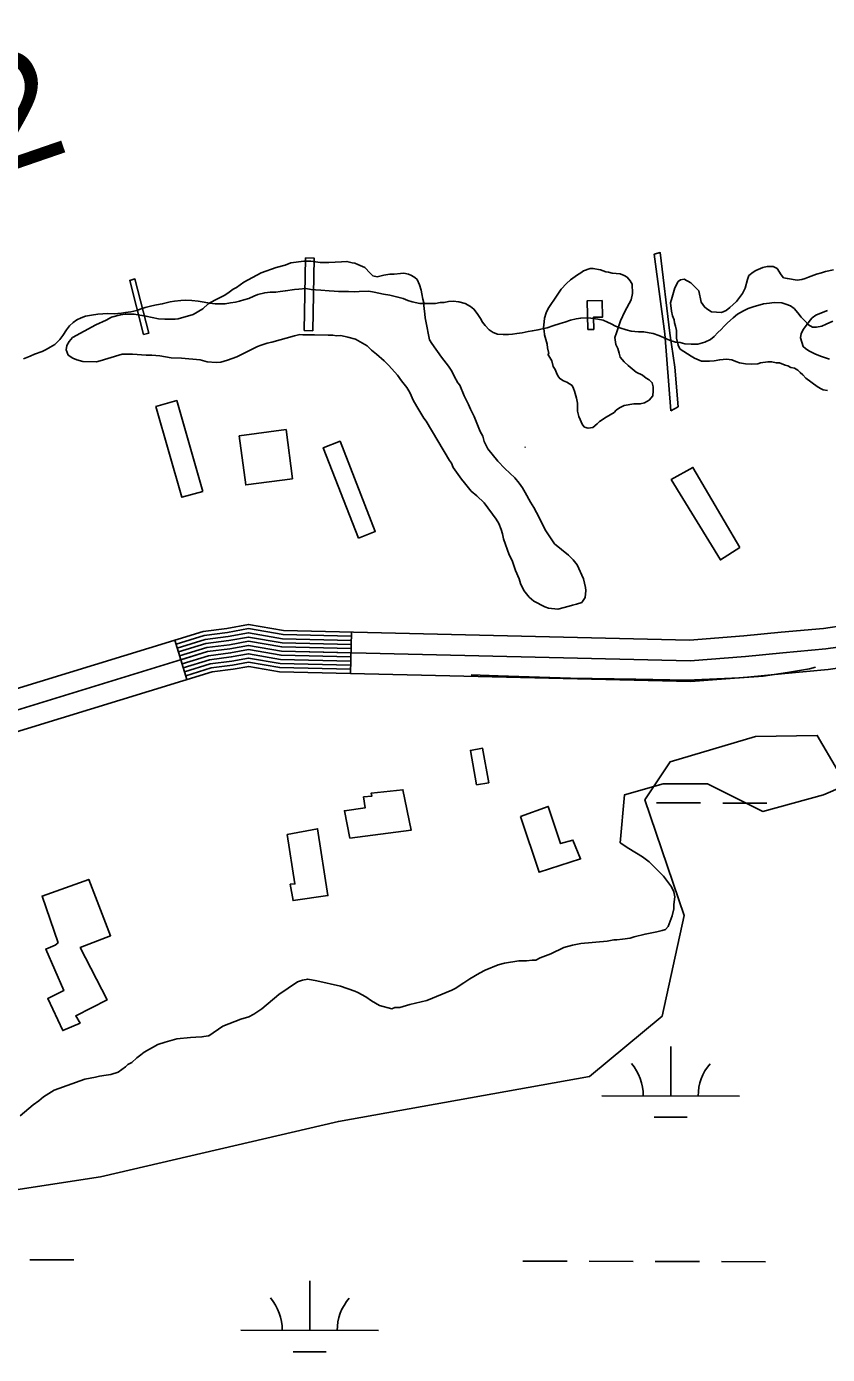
# Model space of a CAD drawing. Extents: x 3161514 to 3199414, y 831166 to 856601.
# Drawn here: x 3193829 to 3194410, y 850398 to 851361 of the extents above; entities that cross this region are included whole.
import ezdxf

# ---------------------------------------------------------------- set-up
doc = ezdxf.new("R2010")
doc.units = 0
for name, color, linetype in [('V-BLDG-OTLN', 7, 'Continuous'), ('V-CHAN-DOCK', 7, 'Continuous'), ('V-RIVR-IDEN', 7, 'Continuous'), ('V-ROAD-CNTR', 7, 'Continuous'), ('V-SITE-VEGE', 7, 'Continuous'), ('V-TOPO-SHOR', 7, 'Continuous'), ('V-WETL-SWMP', 7, 'Continuous')]:
    doc.layers.add(name, color=color, linetype=linetype)

msp = doc.modelspace()

# ---------------------------------------------------------------- linework, layer by layer
at = {"layer": 'V-BLDG-OTLN'}
for points in [[(3193956.54, 851023.59), (3193941.46, 851019.28), (3193922.63, 851085.14), (3193937.71, 851089.45)], [(3194021.8, 851032.79), (3193987.8, 851028.26), (3193983.06, 851063.86), (3194017.07, 851068.39)], [(3194069.55, 850989.72), (3194043.98, 851055.22), (3194056.23, 851060), (3194081.8, 850994.51)], [(3194346.27, 850982.94), (3194332.2, 850973.87), (3194296.56, 851032.09), (3194312.24, 851041.01)], [(3194155.3, 850810.62), (3194150.83, 850835.64), (3194159.59, 850837.2), (3194164.06, 850812.19)], [(3194063.4, 850772.07), (3194059.43, 850791.95), (3194074.35, 850793.96), (3194073.34, 850801.98), (3194079.27, 850802.49), (3194078.78, 850804.57), (3194101.88, 850807.11), (3194107.82, 850777.94)], [(3194187.04, 850787.69), (3194207.23, 850795.03), (3194216.2, 850768.12), (3194225.18, 850770.58), (3194230.71, 850756.97), (3194200.59, 850747.33)], [(3194017.8, 850774.7), (3194039.93, 850778.84), (3194047.42, 850730.41), (3194022.09, 850726.74), (3194020.09, 850738.6), (3194023.46, 850738.78)], [(3193851.66, 850696.09), (3193840.08, 850730.05), (3193873.87, 850742.11), (3193889.67, 850701.28), (3193867.73, 850692.65), (3193887.2, 850654.72), (3193864.48, 850643.2), (3193867.56, 850637.92), (3193855.07, 850632.39), (3193844.18, 850655.76), (3193855.87, 850661.61), (3193842.7, 850691.54), (3193849.43, 850694.31)]]:
    msp.add_lwpolyline(points, close=True, dxfattribs=at)
at = {"layer": 'V-CHAN-DOCK'}
for points in [[(3194296.33, 851081.94), (3194291.96, 851137.95), (3194284.18, 851195.63), (3194288.58, 851196.84), (3194295.51, 851138.48), (3194299.2, 851113.61), (3194301.56, 851085.02), (3194296.33, 851081.94)], [(3194030.28, 851140.27), (3194031.27, 851192.99), (3194037.43, 851192.88), (3194036.44, 851140.16), (3194030.28, 851140.27)], [(3193913.69, 851137.4), (3193903.58, 851176.68), (3193907.4, 851177.67), (3193917.52, 851138.39), (3193913.69, 851137.4)], [(3194235.96, 851140.91), (3194235.46, 851161.72), (3194246.4, 851161.98), (3194246.69, 851150.06), (3194240.07, 851149.91), (3194240.28, 851141.02), (3194235.96, 851140.91)]]:
    msp.add_lwpolyline(points, dxfattribs=at)
at = {"layer": 'V-ROAD-CNTR'}
for p, q in [((3194190.65, 851055.44), (3194190.45, 851055.81)), ((3193936.33, 850915.7), (3193945.12, 850887.02)), ((3194064.47, 850921.5), (3194063.75, 850891.51))]:
    msp.add_line(p, q, dxfattribs=at)
for points in [[(3193058.66, 850498.65), (3193519.58, 850775.14), (3193555.63, 850796.01), (3193593.3, 850811.12), (3193620.16, 850819.48), (3193644.35, 850826.18), (3193956.98, 850922.03), (3193974.07, 850924.22), (3193989.81, 850927.08), (3194015.15, 850922.67), (3194309.85, 850915.64), (3194349.2, 850918.79), (3194376.18, 850921.38), (3194406.91, 850924.24), (3194423.22, 850926.53), (3194447.85, 850933.1), (3194481.49, 850945.1), (3194510.54, 850955.22), (3195252.76, 851242.71), (3195913.29, 851482.26), (3196156.6, 851575.79)], [(3196161.47, 851561.59), (3195918.54, 851468.21), (3195258.03, 851228.67), (3194515.71, 850941.14), (3194486.48, 850930.95), (3194452.31, 850918.76), (3194426.2, 850911.8), (3194408.65, 850909.33), (3194377.59, 850906.45), (3194350.51, 850903.84), (3194310.27, 850900.63), (3194013.67, 850907.71), (3193989.87, 850911.84), (3193976.37, 850909.39), (3193960.15, 850907.32), (3193648.56, 850811.78), (3193624.4, 850805.09), (3193598.33, 850796.98), (3193562.22, 850782.49), (3193527.19, 850762.22), (3193066.62, 850485.93)], [(3193074.58, 850473.22), (3193534.81, 850749.3), (3193568.8, 850768.97), (3193603.36, 850782.84), (3193628.63, 850790.7), (3193652.76, 850797.38), (3193963.33, 850892.6), (3193978.66, 850894.56), (3193989.92, 850896.61), (3194012.2, 850892.74), (3194310.69, 850885.61), (3194351.83, 850888.9), (3194379, 850891.52), (3194410.39, 850894.43), (3194429.19, 850897.07), (3194456.77, 850904.43), (3194491.47, 850916.81), (3194520.89, 850927.06), (3195263.3, 851214.62), (3195923.78, 851454.16), (3196166.33, 851547.39)], [(3193937.21, 850912.83), (3193957.61, 850919.09), (3193974.53, 850921.26), (3193989.82, 850924.03), (3194014.85, 850919.68), (3194064.39, 850918.5)], [(3193938.09, 850909.97), (3193958.25, 850916.15), (3193974.99, 850918.29), (3193989.83, 850920.98), (3194014.56, 850916.69), (3194064.32, 850915.5)], [(3193938.97, 850907.1), (3193958.88, 850913.2), (3193975.45, 850915.32), (3193989.84, 850917.94), (3194014.26, 850913.69), (3194064.25, 850912.5)], [(3193939.85, 850904.23), (3193959.52, 850910.26), (3193975.91, 850912.36), (3193989.85, 850914.89), (3194013.97, 850910.7), (3194064.18, 850909.5)], [(3193940.73, 850901.36), (3193960.15, 850907.32), (3193976.37, 850909.39), (3193989.87, 850911.84), (3194013.67, 850907.71), (3194064.11, 850906.5)], [(3193941.61, 850898.49), (3193960.79, 850904.37), (3193976.83, 850906.43), (3193989.88, 850908.8), (3194013.38, 850904.71), (3194064.04, 850903.5)], [(3193942.49, 850895.63), (3193961.42, 850901.43), (3193977.29, 850903.46), (3193989.89, 850905.75), (3194013.09, 850901.72), (3194063.97, 850900.5)], [(3193943.36, 850892.76), (3193962.06, 850898.49), (3193977.74, 850900.5), (3193989.9, 850902.7), (3194012.79, 850898.72), (3194063.89, 850897.5)], [(3193944.24, 850889.89), (3193962.69, 850895.54), (3193978.2, 850897.53), (3193989.91, 850899.66), (3194012.5, 850895.73), (3194063.82, 850894.5)], [(3194151.37, 850890.56), (3194171.06, 850889.67), (3194223.39, 850888.04), (3194270.74, 850887.34), (3194307.81, 850886.75), (3194346.16, 850888.25), (3194363.33, 850889.63), (3194380.96, 850892.14), (3194396.84, 850894.96), (3194401.31, 850896.14)]]:
    msp.add_lwpolyline(points, dxfattribs=at)
at = {"layer": 'V-SITE-VEGE'}
for points in [[(3194135.64, 851046.07), (3194118.79, 851074.58), (3194117.07, 851076.61), (3194113.29, 851082.72), (3194109.51, 851089.18), (3194106.75, 851095.29), (3194104.69, 851099.03), (3194100.91, 851103.77), (3194097.83, 851107.84), (3194091.65, 851114.96), (3194088.23, 851118.34), (3194082.75, 851123.08), (3194078.99, 851126.13), (3194075.91, 851129.18), (3194067.37, 851133.9), (3194061.91, 851135.57), (3194056.79, 851136.56), (3194053.73, 851136.54), (3194051, 851136.87), (3194047.59, 851136.85), (3194037.72, 851137.13), (3194029.2, 851137.09), (3194027.15, 851137.41), (3194023.08, 851136.37), (3194006.75, 851131.85), (3194003.35, 851131.15), (3193998.93, 851129.76), (3193996.21, 851128.73), (3193981.27, 851121.15), (3193974.47, 851118.73), (3193969.71, 851117.34), (3193966.3, 851116.98), (3193959.83, 851117.62), (3193954.71, 851118.96), (3193941.08, 851120.24), (3193933.59, 851120.54), (3193925.41, 851121.86), (3193919.61, 851122.5), (3193915.52, 851122.48), (3193905.64, 851123.1), (3193898.15, 851123.06), (3193887.61, 851119.94), (3193882.17, 851118.2), (3193879.45, 851117.51), (3193869.57, 851117.79), (3193865.14, 851119.13), (3193862.41, 851120.14), (3193858.99, 851122.5), (3193857.6, 851126.24), (3193857.92, 851129.31), (3193859.61, 851132.38), (3193861.98, 851135.12), (3193878.96, 851144.41), (3193886.43, 851147.86), (3193890.51, 851149.93), (3193896.97, 851151.67), (3193900.37, 851152.03), (3193906.84, 851152.06), (3193909.57, 851151.74), (3193912.64, 851151.08), (3193915.36, 851150.75), (3193924.57, 851148.76), (3193929, 851148.44), (3193936.5, 851148.48), (3193938.88, 851148.84), (3193949.76, 851151.96), (3193956.55, 851156.09), (3193960.61, 851159.52), (3193965.37, 851162.27), (3193972.16, 851165.72), (3193974.88, 851167.43), (3193978.61, 851170.18), (3193980.98, 851171.56), (3193986.41, 851175.33), (3193998.97, 851182.21), (3194009.85, 851186.02), (3194016.31, 851187.76), (3194020.39, 851189.49), (3194029.92, 851190.56), (3194035.03, 851190.59), (3194041.85, 851189.61), (3194047.98, 851189.64), (3194057.17, 851190.04), (3194061.26, 851190.4), (3194065.01, 851189.4), (3194067.05, 851189.07), (3194069.1, 851188.06), (3194074.22, 851186.04), (3194077.99, 851181.98), (3194080.05, 851179.95), (3194083.12, 851179.28), (3194087.88, 851180.33), (3194092.3, 851181.04), (3194095.37, 851181.06), (3194100.13, 851181.76), (3194102.52, 851181.78), (3194105.93, 851181.11), (3194107.98, 851180.1), (3194110.37, 851178.76), (3194112.08, 851177.4), (3194113.8, 851173.33)], [(3194303.1, 851126.71), (3194302.34, 851127.88), (3194301.52, 851129.74), (3194300.44, 851134.62), (3194300.29, 851140.32), (3194299.6, 851143.38), (3194298.9, 851145.76), (3194298.55, 851148.14), (3194297.51, 851150.86), (3194296.81, 851154.26), (3194296.09, 851160.39), (3194297.09, 851164.48), (3194299.1, 851171.31), (3194301.46, 851175.75), (3194303.15, 851177.12), (3194305.88, 851177.47), (3194310.66, 851174.78), (3194316.48, 851169.02), (3194318.23, 851160.86), (3194320.64, 851157.46), (3194322.35, 851156.11), (3194325.76, 851153.74), (3194332.92, 851153.44), (3194336.32, 851154.83), (3194339.03, 851156.89), (3194343.77, 851161.34), (3194348.17, 851167.16), (3194350.19, 851170.91), (3194351.86, 851177.39), (3194352.86, 851180.12), (3194355.91, 851182.53), (3194357.95, 851183.9), (3194363.05, 851185.97), (3194366.11, 851186.67), (3194370.54, 851186.7), (3194373.27, 851185.35), (3194376.36, 851180.6), (3194378.08, 851178.57), (3194380.8, 851177.9), (3194387.96, 851176.92), (3194391.37, 851177.28), (3194393.75, 851177.97), (3194396.12, 851179.01), (3194401.9, 851181.08), (3194405.64, 851182.12), (3194408.36, 851183.17), (3194414.15, 851184.22)], [(3194113.8, 851173.33), (3194115.19, 851169.59), (3194115.54, 851166.86), (3194116.25, 851163.12), (3194116.94, 851160.4), (3194116.95, 851158.36), (3194117.31, 851156.32), (3194117.67, 851152.23), (3194118.03, 851149.51), (3194119.08, 851143.38), (3194120.48, 851137.26), (3194121.18, 851133.52), (3194122.9, 851130.8), (3194129.77, 851120.96), (3194134.91, 851114.52), (3194137.32, 851110.79), (3194139.04, 851107.05), (3194141.79, 851102.3), (3194143.17, 851100.6), (3194146.27, 851092.79), (3194149.38, 851086.68), (3194150.75, 851083.28), (3194153.51, 851077.84), (3194158, 851066.97), (3194159.72, 851063.57), (3194160.77, 851059.83), (3194163.52, 851054.4), (3194170.72, 851045.58), (3194175.86, 851040.16), (3194183.05, 851033.39), (3194186.14, 851029.66), (3194188.54, 851026.27), (3194190.6, 851022.88), (3194194.39, 851015.74), (3194196.8, 851012.01), (3194200.58, 851004.54), (3194203, 850999.45), (3194205.41, 850995.03), (3194211.93, 850985.53), (3194221.86, 850977.41), (3194225.28, 850974.03), (3194228.37, 850970.3), (3194232.85, 850960.11), (3194234.25, 850953.98), (3194234.6, 850951.6), (3194233.95, 850946.49), (3194231.59, 850943.07), (3194227.85, 850941.69), (3194224.79, 850940.99), (3194222.41, 850940.29), (3194214.24, 850938.2), (3194207.43, 850938.84), (3194204.7, 850939.85), (3194196.84, 850943.89), (3194193.42, 850946.94), (3194189.65, 850951.69), (3194187.23, 850956.78), (3194186.19, 850960.18), (3194183.43, 850966.3), (3194181.01, 850973.43), (3194178.94, 850977.51), (3194174.79, 850989.07), (3194174.09, 850992.81), (3194173.05, 850995.87), (3194171.32, 851000.29), (3194169.6, 851003.35), (3194160.68, 851015.21), (3194155.54, 851020.29), (3194151.43, 851023.68), (3194149.38, 851026.05), (3194146.63, 851029.78), (3194144.23, 851032.49), (3194138.39, 851040.97), (3194137.01, 851044.03), (3194135.64, 851046.07)], [(3194409.89, 851154.9), (3194405.46, 851153.17), (3194401.39, 851151.45), (3194398.68, 851149.39), (3194397.32, 851147.68), (3194392.59, 851141.18), (3194390.91, 851138.1), (3194390.24, 851135.04), (3194392.32, 851128.58), (3194394.03, 851127.22), (3194396.43, 851125.53), (3194401.21, 851123.18), (3194405.65, 851121.5), (3194411.45, 851119.49)], [(3194366.5, 851117.53), (3194361.39, 851116.82), (3194359.35, 851116.13), (3194354.59, 851115.76), (3194350.5, 851116.08), (3194346.07, 851116.74), (3194343.34, 851117.74), (3194340.6, 851119.09), (3194336.52, 851119.41), (3194331.75, 851119.04), (3194327.67, 851118.33), (3194324.26, 851117.98), (3194318.47, 851117.94), (3194313.35, 851120.3), (3194310.96, 851121.65), (3194303.1, 851126.71)], [(3194409.87, 851096.66), (3194406.8, 851097.33), (3194404.75, 851098.33), (3194402.36, 851099.68), (3194394.15, 851105.77), (3194392.1, 851108.14), (3194390.04, 851109.83), (3194388.33, 851111.52), (3194385.94, 851112.87), (3194383.21, 851113.54), (3194381.16, 851114.55), (3194379.11, 851115.22), (3194375.02, 851116.9), (3194372.63, 851116.89), (3194369.56, 851117.55), (3194366.5, 851117.53)], [(3194435.13, 850815.49), (3194407.04, 850803.45), (3194362.9, 850791.4), (3194322.78, 850811.47), (3194290.68, 850811.47), (3194262.59, 850803.45), (3194259.45, 850768.65), (3194265.64, 850764.57)], [(3194265.64, 850764.57), (3194275.56, 850758.45), (3194280.52, 850754.77), (3194290.87, 850744.54), (3194296.68, 850736.75), (3194298.35, 850733.05), (3194299.19, 850729.35), (3194298.4, 850723.99), (3194298.42, 850720.7), (3194297.21, 850715.75), (3194294.37, 850707.92), (3194292.33, 850705.85), (3194289.86, 850705.01), (3194286.16, 850704.16), (3194277.52, 850702.47), (3194269.71, 850700.36), (3194266.84, 850699.53), (3194261.08, 850698.67), (3194256.96, 850698.23), (3194254.9, 850698.22), (3194249.97, 850697.37), (3194231.04, 850695.62), (3194224.87, 850694.35), (3194218.71, 850692.67), (3194209.26, 850688.08), (3194201.46, 850685.16), (3194198.17, 850683.5), (3194195.7, 850683.48), (3194191.59, 850683.05), (3194185.82, 850683.01), (3194175.54, 850681.31), (3194171.02, 850680.05), (3194161.57, 850676.29), (3194157.47, 850674.21), (3194150.49, 850670.05), (3194145.98, 850667.14), (3194139.83, 850662.99), (3194137.36, 850661.74), (3194119.29, 850654.23), (3194106.96, 850651.28), (3194099.56, 850649.18), (3194095.85, 850649.16), (3194093.8, 850648.32), (3194084.73, 850650.74), (3194078.95, 850654), (3194074.81, 850656.86), (3194069.03, 850660.12), (3194066.97, 850660.94), (3194056.66, 850664.58), (3194039.34, 850668.6), (3194032.75, 850669.8), (3194029.05, 850668.96), (3194025.35, 850667.7), (3194011.81, 850658.57), (3193999.52, 850648.2), (3193993.78, 850644.46), (3193990.09, 850642.39), (3193984.33, 850640.71), (3193971.19, 850635.69), (3193960.93, 850628.64), (3193960.52, 850628.63), (3193956, 850627.79), (3193951.47, 850627.76), (3193947.77, 850627.33), (3193937.89, 850626.45), (3193929.26, 850623.93), (3193923.92, 850622.25), (3193914.07, 850616.84), (3193911.61, 850614.77), (3193908.74, 850612.69), (3193905.05, 850609.38), (3193902.18, 850607.72), (3193900.54, 850606.06), (3193895.21, 850602.33), (3193889.87, 850600.65), (3193886.58, 850600.22), (3193881.64, 850599.37), (3193878.76, 850598.53), (3193870.95, 850597.25), (3193848.76, 850589.3), (3193840.97, 850584.32), (3193837.69, 850581.42), (3193833.59, 850578.51), (3193830.31, 850576.03), (3193824.16, 850570.64)]]:
    msp.add_lwpolyline(points, dxfattribs=at)
msp.add_lwpolyline([(3194207.07, 851123.1), (3194207.59, 851123.57), (3194206.76, 851127.64), (3194206.39, 851130.43), (3194204.61, 851137.05), (3194204.25, 851140.12), (3194203.9, 851142.16), (3194204.21, 851146.59), (3194204.54, 851149.32), (3194205.88, 851153.07), (3194207.23, 851156.14), (3194208.57, 851158.53), (3194212.29, 851163.66), (3194216.68, 851170.16), (3194220.41, 851174.27), (3194223.46, 851177.01), (3194228.54, 851180.79), (3194230.92, 851182.16), (3194232.95, 851183.54), (3194237.71, 851185.27), (3194239.75, 851185.28), (3194245.21, 851184.29), (3194248.96, 851182.94), (3194251.01, 851182.62), (3194253.74, 851181.95), (3194259.53, 851181.3), (3194262.27, 851180.29), (3194264.66, 851178.95), (3194266.71, 851176.23), (3194268.09, 851173.86), (3194268.47, 851167.05), (3194267.47, 851162.61), (3194262.75, 851154.07), (3194259.73, 851147.24), (3194256.71, 851138.71), (3194255.71, 851135.3), (3194256.42, 851130.19), (3194257.79, 851127.14), (3194258.84, 851123.74), (3194259.53, 851121.01), (3194262.28, 851117.62), (3194265.36, 851114.92), (3194271.17, 851110.18), (3194275.62, 851107.82), (3194278.35, 851105.8), (3194280.4, 851104.44), (3194282.8, 851102.41), (3194283.5, 851099.35), (3194283.51, 851096.63), (3194283.19, 851092.88), (3194280.49, 851089.8), (3194277.09, 851087.74), (3194274.03, 851087.04), (3194269.26, 851087.01), (3194262.46, 851085.95), (3194259.06, 851084.23), (3194256.68, 851082.51), (3194254.99, 851080.8), (3194252.28, 851079.08), (3194249.22, 851077.36), (3194244.47, 851074.27), (3194242.78, 851072.56), (3194239.73, 851069.82), (3194236.32, 851069.46), (3194233.6, 851070.12), (3194232.22, 851071.82), (3194229.46, 851077.93), (3194228.42, 851081.67), (3194228.39, 851087.46), (3194227.68, 851091.2), (3194226.29, 851096.31), (3194225.6, 851098.34), (3194224.57, 851100.38), (3194220.81, 851102.75), (3194218.42, 851103.75), (3194215.68, 851105.44), (3194214.31, 851107.48), (3194213.28, 851109.52), (3194212.24, 851111.89), (3194210.87, 851114.27), (3194209.82, 851118.35)], close=True, dxfattribs=at)
at = {"layer": 'V-TOPO-SHOR'}
for points in [[(3194344.67, 851152.08), (3194341.48, 851149.5), (3194337.33, 851145.79), (3194334.93, 851143.36), (3194332.7, 851141.1), (3194330.3, 851138.84), (3194327.59, 851135.94), (3194325.04, 851133.84), (3194320.87, 851131.73), (3194315.75, 851130.26), (3194311.09, 851130.39), (3194306.44, 851130.69), (3194302.9, 851131.47), (3194299.69, 851131.93), (3194295.67, 851133.03), (3194290.85, 851135.25), (3194287.46, 851136.68), (3194283.45, 851138.1), (3194280.39, 851138.72), (3194276.54, 851139.34), (3194272.85, 851139.32), (3194267.39, 851139.93), (3194263.85, 851140.88), (3194259.19, 851142.13), (3194256.13, 851143.4), (3194252.91, 851145.15), (3194250.18, 851146.42), (3194247.12, 851147.68), (3194243.27, 851148.46), (3194238.29, 851149.24), (3194235.23, 851149.54), (3194230.9, 851149.36), (3194227.54, 851148.7), (3194223.53, 851147.87), (3194219.2, 851146.4), (3194216, 851145.42), (3194210.55, 851143.63), (3194206.55, 851142.32), (3194203.02, 851141.5), (3194199.82, 851140.68), (3194195.81, 851140.17), (3194192.6, 851139.51), (3194188.43, 851138.69), (3194184.42, 851138.02), (3194181.38, 851137.68), (3194178.33, 851137.51), (3194174.64, 851137.48), (3194170.46, 851137.62), (3194167.25, 851138.89), (3194164.35, 851140.8), (3194161.44, 851143.83), (3194159.5, 851146.23), (3194158.2, 851149.11), (3194155.78, 851152.62), (3194153.35, 851155.82), (3194150.77, 851157.73), (3194147.07, 851159.96), (3194142.41, 851161.21), (3194138.39, 851161.51), (3194134.86, 851161.33), (3194131.82, 851160.67), (3194128.77, 851160.49), (3194125.4, 851160), (3194122.03, 851159.82), (3194117.38, 851159.95), (3194114.17, 851159.93), (3194108.55, 851161.02), (3194105.33, 851162.13), (3194101.95, 851163.56), (3194098.25, 851164.5), (3194092.31, 851165.91), (3194087.81, 851166.68), (3194081.06, 851168.09), (3194077.05, 851168.71), (3194069.99, 851168.51), (3194066.94, 851168.33), (3194062.44, 851168.47), (3194058.59, 851168.6), (3194055.06, 851168.58), (3194052.01, 851168.89), (3194048.32, 851169.03), (3194042.21, 851169.48), (3194038.36, 851169.78), (3194035.15, 851170.08), (3194031.29, 851170.7), (3194026.32, 851170.35), (3194023.27, 851170.01), (3194016.54, 851169.17), (3194012.69, 851168.51), (3194009.64, 851168.17), (3194005.47, 851168.15), (3194001.62, 851167.64), (3193996.66, 851166.49), (3193993.61, 851165.19), (3193990.09, 851163.57), (3193986.41, 851162.42), (3193983.36, 851161.6), (3193980.32, 851160.78), (3193976.79, 851160.28), (3193972.78, 851159.62), (3193969.41, 851159.6)], [(3193969.41, 851159.6), (3193965.72, 851159.58), (3193961.54, 851160.19), (3193957.69, 851160.82), (3193953.19, 851161.59), (3193948.69, 851162.05), (3193944.2, 851162.34), (3193940.67, 851162.16), (3193936.18, 851161.66), (3193932.97, 851160.99), (3193927.2, 851159.52), (3193923.03, 851158.85), (3193919.67, 851158.19), (3193914.86, 851157.04), (3193911.98, 851155.9), (3193908.77, 851154.92), (3193904.44, 851153.93), (3193900.6, 851153.27), (3193897.55, 851152.93), (3193892.42, 851152.42), (3193887.76, 851152.56), (3193884.07, 851152.38), (3193880.38, 851152.03), (3193875.89, 851151.53), (3193871.56, 851150.7), (3193868.36, 851149.56), (3193865.16, 851148.1), (3193862.6, 851146.16), (3193859.89, 851143.73), (3193857.82, 851140.83), (3193855.11, 851136.64), (3193852.88, 851133.74), (3193849.21, 851130.03), (3193845.85, 851128.09), (3193842.97, 851126.47), (3193840.09, 851125.17), (3193834.49, 851123.05), (3193831.28, 851121.74), (3193826.48, 851119.79)], [(3194413.71, 851147.02), (3194408.91, 851144.91), (3194405.71, 851143.44), (3194402.02, 851142.78), (3194398.97, 851142.6), (3194396.07, 851144.35), (3194393.17, 851147.54), (3194390.74, 851149.94), (3194388.48, 851153.14), (3194385.73, 851156.17), (3194382.99, 851158.08), (3194379.78, 851159.34), (3194376.88, 851160.29), (3194371.11, 851160.58), (3194367.74, 851160.24), (3194363.41, 851159.73), (3194355.88, 851157.45), (3194352.35, 851156.3), (3194348.99, 851154.68), (3194344.67, 851152.08)]]:
    msp.add_lwpolyline(points, dxfattribs=at)
at = {"layer": 'V-WETL-SWMP'}
for p, q in [((3194285.87, 850797.64), (3194317.87, 850797.55)), ((3194333.87, 850797.51), (3194365.87, 850797.42)), ((3194296.12, 850585.01), (3194296.22, 850621.01)), ((3194246.12, 850585.15), (3194346.12, 850584.87)), ((3194284.08, 850569.61), (3194308.08, 850569.54)), ((3193831.04, 850466.22), (3193863.04, 850466.13)), ((3194188.95, 850465.23), (3194220.95, 850465.15)), ((3194236.95, 850465.1), (3194268.95, 850465.01)), ((3194284.95, 850464.97), (3194316.95, 850464.88)), ((3194332.95, 850464.84), (3194364.95, 850464.75)), ((3194034.22, 850414.92), (3194034.32, 850450.92)), ((3193984.22, 850415.06), (3194084.22, 850414.78)), ((3194022.17, 850399.52), (3194046.17, 850399.45))]:
    msp.add_line(p, q, dxfattribs=at)
msp.add_lwpolyline([(3196271.57, 851268.66), (3195198.72, 850914.59), (3194955.64, 850818.42), (3194748.66, 850770.21), (3194653.1, 850746.42), (3194520.08, 850708.67), (3194492.6, 850705.34), (3194446.77, 850771.17), (3194402.47, 850846.53), (3194357.54, 850845.75), (3194295.78, 850827.43), (3194277.43, 850799.84), (3194305.92, 850715.94), (3194289.93, 850642.89), (3194237.31, 850599.24), (3194055.09, 850566.51), (3193882.43, 850526.42), (3193690.15, 850496.8), (3193562.43, 850455.91), (3193346.07, 850288.7)], dxfattribs=at)
for centre, start, end in [((3194240.88, 850585.64), 359.06989, 40.61354), ((3194351.37, 850585.33), 139.06988, 180.61354), ((3193978.98, 850415.55), 359.06989, 40.61354), ((3194089.46, 850415.24), 139.06988, 180.61354)]:
    msp.add_arc(centre, 35.25, start, end, dxfattribs=at)

# ---------------------------------------------------------------- texts
at = {"layer": 'V-RIVR-IDEN'}
msp.add_text('02 February 2002', height=82.9998, rotation=18.99104, dxfattribs=at).set_placement((3193033.65, 850986.24))

doc.saveas('drawing.dxf')
